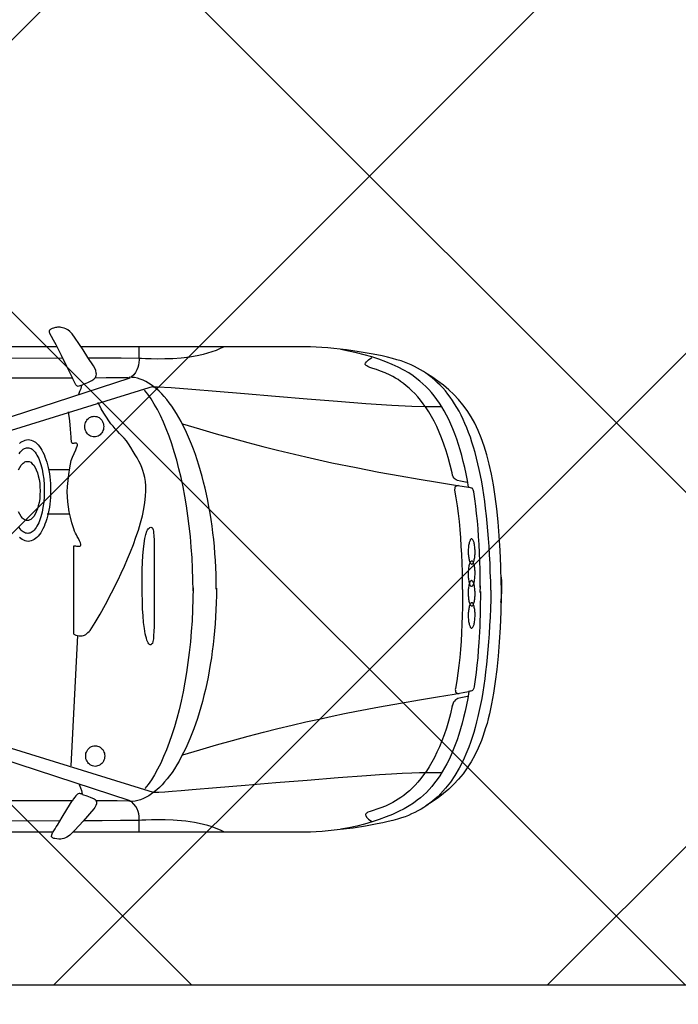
# Model space of a CAD drawing. Header units: millimetres. Extents: x 747415 to 1601423, y -236173 to 551995.
# Tile 422 of 549: x 1124816 to 1127174, y 193256 to 196783. Entities that reach past the tile are written whole.
import ezdxf

# ---------------------------------------------------------------- set-up
doc = ezdxf.new("R2010")
doc.units = ezdxf.units.MM
doc.header["$LTSCALE"] = 100
doc.header["$MEASUREMENT"] = 0
doc.layers.get('0').update_dxf_attribs({"linetype": 'CONTINUOUS', "lineweight": 0})
for name, color, linetype in [('T--A9041_VERHARDING_Parkeren', 9, 'CONTINUOUS'), ('T--L9041_VERHARDING_Wegen', 7, 'CONTINUOUS'), ('T--L9082_INRICHTING_SPECIFIEK_Auto', 8, 'CONTINUOUS')]:
    doc.layers.add(name, color=color, linetype=linetype)
doc.layers.add('T--A9042_BEPLANTING', color=90, linetype='CONTINUOUS', lineweight=0)

# ---------------------------------------------------------------- blocks, each defined once
blk = doc.blocks.new('auto17')
for p, q in [((703.6, 867.6), (1533.8, 867.6)), ((1604.8, 867.6), (3518.7, 867.6)), ((1540.9, 629.4), (1516.7, 162.7)), ((115.7, 361.8), (115.3, 362.7)), ((75.7, 9.3), (75.7, -1.4)), ((75.7, -15.2), (75.7, -2.9)), ((1548.1, -271.5), (1626.2, -271.5)), ((1545.7, -430.3), (1621.5, -430.3)), ((705, -871.5), (1505.7, -871)), ((1591.9, -871), (3520.1, -872))]:
    blk.add_line(p, q)
for points in [[(1499.5, 732.3), (1484.7, 737.2), (1471.9, 741.6), (1458.1, 748.5), (1454.7, 750.4), (1452.3, 752.9), (1450.9, 755.8), (1450, 758.8), (1449.5, 762.2), (1450, 765.6), (1451.9, 772), (1455.2, 778.9), (1459.5, 784.3), (1498.1, 827.9), (1527.1, 860.7), (1544.8, 878.4), (1550, 882.3), (1555.7, 885.7), (1561.4, 888.2), (1567.2, 890.1), (1572.8, 891.6), (1578.1, 892.1), (1585.2, 892.1), (1592.4, 891.6), (1599.5, 890.1), (1602.9, 889.7), (1605.3, 888.7), (1607.6, 887.2), (1609.5, 885.7), (1610.5, 884.3), (1611, 882.8), (1610, 877.4), (1607.1, 870.5), (1602.9, 863.2), (1598.1, 855.3), (1593.8, 848.5), (1590, 842.6), (1572.4, 814.1), (1555.7, 786.7), (1536.7, 755.8)], [(37.6, 1), (38.1, 33.9), (39, 66.2), (40.5, 97.1), (41.9, 127.5), (43.8, 156.8), (45.7, 185.8), (48.1, 213.7), (50.5, 241.2), (53.3, 267.1), (56.2, 293.1), (59.5, 318.1), (62.9, 342.1), (66.7, 365.7), (70.5, 388.7), (74.8, 410.8), (79.1, 431.8), (83.8, 452.9), (88.6, 472.5), (93.8, 492.1), (99.1, 510.7), (104.8, 528.9), (110.5, 546.5), (116.7, 563.2), (123.3, 579.4), (136.7, 610.3), (151, 638.7), (166.2, 664.7), (182.4, 688.7), (199.6, 710.3), (217.7, 730.4), (226.7, 739.2), (236.7, 748), (246.2, 756.3), (256.3, 764.2), (266.7, 771.5), (277.2, 778.9), (287.7, 785.2), (298.6, 791.6), (310.1, 797), (321.5, 802.4), (333, 807.8), (344.9, 812.2), (357.7, 816.6), (372.5, 821), (388.7, 825.4), (405.8, 829.8), (424.9, 834.2), (444.4, 838.2), (486.3, 846), (531.1, 852.9), (576.9, 858.3)], [(116.2, 364.2), (120.5, 388.2), (124.8, 411.7), (130, 434.3), (135.2, 456.3), (140.5, 477.4), (146.2, 498), (152.4, 517.6), (158.6, 536.7), (165.7, 555.3), (172.4, 573), (179.6, 590.2), (187.2, 606.8), (195.3, 622.5), (203.4, 637.7), (211.9, 651.9), (220.5, 665.6), (229.6, 678.9), (239.1, 691.1), (248.6, 703.4), (258.6, 714.2), (268.6, 725), (279.1, 734.8), (290.1, 744.1), (301, 752.4), (314.4, 763.2), (330.1, 773.5), (348.2, 783.8), (368.2, 794.1), (389.6, 803.9), (413, 813.2), (437.3, 822.5), (463, 830.8), (489.6, 838.7), (517.3, 845.5), (545.9, 851.9), (574.4, 857.3)], [(576.9, 858.3), (598.7, 860.7), (620.2, 862.7), (641.6, 864.7), (662.6, 866.1), (683, 867.1), (703.1, 867.6)], [(991.7, 867.6), (1006, 860.7), (1020.8, 854.4), (1036, 849), (1051.3, 844.1), (1067, 839.6), (1082.7, 836.2), (1098.4, 833.3), (1114.1, 830.3), (1129.9, 828.4), (1145.6, 826.9), (1160.8, 825.4), (1175.6, 824.5), (1204.2, 823.5), (1230.4, 823), (1253.2, 823.5), (1272.8, 824.5), (1288, 824.9), (1297.5, 825.4), (1364.2, 825.9), (1429.9, 826.4), (1494.7, 826.4)], [(1297.1, 866.6), (1297.5, 856.8), (1297.5, 847.5), (1297.1, 838.2), (1297.1, 828.9), (1296.6, 820), (1297.1, 810.7), (1298, 801.9), (1300.4, 793.1), (1303.7, 784.3), (1308.5, 775.4), (1315.6, 767.1), (1324.7, 758.3)], [(121, 381.3), (133.4, 383.8), (145.3, 385.8), (155.7, 388.7), (160, 391.2), (164.3, 394.1), (168.1, 398), (171.5, 402.4), (173.8, 408.8), (175.8, 416.6), (175.8, 415.2), (182.4, 443.1), (189.6, 469.6), (196.7, 494.6), (204.8, 518.6), (212.9, 540.6), (221.5, 561.7), (230.5, 581.3), (239.6, 600), (249.1, 617.1), (258.6, 633.8), (268.6, 649), (278.6, 662.7), (288.6, 675.9), (298.6, 688.2), (308.7, 699), (319.1, 709.8), (329.1, 719.1), (339.6, 727.4), (349.6, 735.7), (359.6, 743.1), (369.2, 749.5), (378.7, 755.3), (388.2, 760.7), (397.7, 765.6), (415.4, 774), (431.5, 780.3), (445.9, 785.2), (458.7, 789.6), (469.7, 793.1), (477.8, 796.5), (481.1, 798), (483.5, 799.9), (484.9, 801.9), (486.3, 803.9), (486.3, 805.8), (485.8, 808.3), (482.5, 813.7), (475.4, 820.5), (463.5, 829.3)], [(1579.1, 826.9), (1986.8, 829.3)], [(1979.7, -832.8), (1571.4, -830.3)], [(1246.1, 725), (1855.8, 536.7)], [(1.9, -49.5), (0.9, -44.6), (0, -32.3), (0, -16.2), (0, 0), (0, 12.2), (0.4, 17.7), (2.4, 77.9), (4.7, 134.3), (8.1, 187.2), (11.9, 237.2), (16.2, 284.3), (21.9, 327.9), (28.1, 369.6), (35.2, 408.3), (42.8, 444.1), (47.1, 461.3), (51.4, 477.9), (56.2, 493.6), (61, 509.3), (66.2, 524.5), (71.4, 538.7), (82.9, 566.1), (94.8, 591.6), (108.1, 615.6), (121.9, 637.7), (136.7, 658.3), (152.9, 677.9), (170, 696), (187.7, 713.2), (206.7, 728.9), (226.7, 744.6), (247.7, 759.3), (270.1, 773)], [(1020.3, -6.4), (1020.3, 19.6), (1021.2, 45.6), (1022.2, 71.1), (1023.2, 96.6), (1025.1, 121.6), (1027, 146.6), (1029.3, 171.5), (1032.2, 195.6), (1035.1, 219.6), (1038.4, 243.6), (1042.2, 266.7), (1046.5, 289.7), (1050.3, 312.2), (1055.1, 334.8), (1059.8, 356.4), (1065.1, 377.9), (1070.8, 399), (1076.5, 419.6), (1088.4, 459.8), (1101.3, 497.5), (1115.6, 532.8), (1122.7, 549.9), (1130.3, 566.6), (1138, 582.3), (1146.1, 598), (1154.2, 612.7), (1162.3, 626.9), (1170.8, 640.1), (1179.4, 653.4), (1188, 665.2), (1197, 676.9), (1206.1, 687.7), (1215.1, 697.5), (1224.2, 707.3), (1233.7, 715.7), (1243.2, 723.5), (1252.7, 730.8), (1262.3, 737.2), (1272.3, 742.6), (1281.8, 747.5), (1291.8, 751.4), (1301.8, 754.4), (1311.8, 756.8), (1321.8, 757.8), (1331.8, 758.3)], [(1329.4, 754.9), (1862.5, 581.3)], [(1333.7, 756.3), (1375.2, 755.8), (1414.2, 755.3), (1453.3, 754.9)], [(1499, 732.8), (1502.4, 731.8), (1505.2, 730.8), (1507.6, 729.9), (1510, 729.4), (1512.4, 729.4), (1515.2, 729.9), (1517.6, 731.3), (1520.5, 733.8), (1523.8, 737.2), (1527.6, 742.1), (1531.9, 748.5), (1536.7, 756.3)], [(1535.7, 754.9), (1651.5, 754.9), (1760.5, 754.9), (1865.3, 755.8), (1967.8, 756.3), (2068.7, 757.3), (2168.8, 757.8), (2269.3, 758.8), (2372.7, 759.3), (2479.3, 759.7), (2589.4, 759.7), (2706.1, 759.3), (2830.9, 758.3), (2925.7, 756.3), (3030, 752.9), (3139.1, 749), (3248.1, 744.6), (3353.4, 741.1), (3450.1, 739.7)], [(1246.1, 724), (1240.8, 724.5), (1227, 724), (1205.1, 722.5), (1178.9, 720.5), (1146.1, 718.1), (1107, 715.2), (1019.8, 707.8), (917.9, 699.5), (807.4, 690.1), (695, 680.8), (584.9, 672), (483.5, 664.7), (436.3, 661.2), (393.4, 658.3), (355.3, 656.3), (321, 654.8), (293.4, 653.9), (272.5, 653.9), (213.9, 653.9)], [(1104.2, -7.8), (1104.6, 31.9), (1105.6, 71.1), (1107.5, 110.3), (1110.3, 148.5), (1113.7, 186.3), (1117.5, 223.5), (1122.2, 260.3), (1127.5, 295.6), (1133.2, 330.4), (1139.9, 364.7), (1146.5, 398), (1154.2, 429.9), (1162.3, 460.8), (1170.8, 490.7), (1179.9, 519.1), (1189.4, 546.5), (1198.9, 572.5), (1209.4, 597), (1219.9, 620.5), (1230.8, 642.1), (1241.8, 661.7), (1253.2, 680.3), (1265.1, 697), (1277, 711.7)], [(1511.9, 696.5), (1507.6, 708.3), (1503.8, 718.6), (1500.9, 731.3)], [(1420.4, 594.6), (1420.9, 599.5), (1421.4, 604.4), (1423.3, 609.3), (1425.2, 613.2), (1427.6, 617.6), (1430.4, 621), (1433.8, 624), (1437.1, 626.9), (1441.4, 628.9), (1445.7, 630.3), (1450, 631.3), (1454.7, 631.8), (1459.5, 631.3), (1463.8, 630.3), (1468.1, 628.9), (1471.9, 626.9), (1475.2, 624), (1478.6, 621), (1481.4, 617.6), (1483.8, 613.2), (1485.7, 609.3), (1487.6, 604.4), (1488.5, 599.5), (1488.5, 594.6), (1488.5, 589.7), (1487.6, 584.8), (1485.7, 580.4), (1483.8, 575.9), (1481.4, 572), (1478.6, 568.6), (1475.2, 565.7), (1471.9, 562.7), (1468.1, 560.7), (1463.8, 559.3), (1459.5, 558.3), (1454.7, 557.8), (1450, 558.3), (1445.7, 559.3), (1441.4, 560.7), (1437.1, 562.7), (1433.8, 565.7), (1430.4, 568.6), (1427.6, 572), (1425.2, 575.9), (1423.3, 580.4), (1421.4, 584.8), (1420.9, 589.7), (1420.4, 594.6), (1420.4, 594.6)], [(1140.8, 591.1), (1079.4, 572.5), (1019.8, 555.3), (962.7, 539.2), (906.4, 524), (852.1, 509.8), (800.2, 496.6), (748.8, 484.3), (699.7, 472.5), (652.1, 462.2), (605.9, 451.9), (561.6, 442.6), (519.2, 434.3), (436.8, 418.6), (361.5, 404.9), (292.9, 393.6), (228.1, 382.8), (169.5, 373), (117.2, 364.2)], [(74.8, 5.9), (75.3, 69.6), (77.1, 130.4), (80.5, 187.8), (82.9, 215.7), (84.8, 243.1), (87.6, 269.6), (90.5, 295.6), (93.8, 321.1), (97.6, 345.6), (97.6, 345.6), (97.6, 346.6), (97.6, 347), (98.6, 351.4), (100, 354.4), (101, 356.8), (102.4, 358.8), (103.8, 360.3), (105.7, 361.3), (109.1, 362.2), (112.9, 362.7), (117.2, 363.7)], [(139.1, -1.4), (139.1, 30.4), (139.6, 61.8), (140.5, 92.6), (141.5, 123), (142.4, 153.4), (144.3, 183.3), (146.7, 212.7), (149.1, 241.7), (152.4, 270.1), (155.7, 298.5), (160, 326), (164.8, 353.4), (165.3, 356.8), (164.8, 359.8), (164.8, 362.7), (164.3, 365.2), (163.4, 366.7), (162.4, 367.6), (160.5, 368.6), (158.6, 369.6), (155.3, 370.6), (151.5, 371.1)], [(1243.7, -13.2), (1243.7, 42.7), (1243.2, 91.2), (1243.7, 130.9), (1244.2, 148.5), (1245.1, 163.2), (1246.1, 175), (1247.5, 184.8), (1249.4, 191.7), (1252.3, 194.6), (1255.2, 196.1), (1258, 196.1), (1260.4, 195.1), (1262.8, 192.6), (1265.1, 189.2), (1267.5, 184.8), (1269.4, 179.4), (1271.3, 172.5), (1273.2, 165.2), (1275.1, 156.8), (1276.6, 148), (1278, 138.2), (1280.9, 116.7), (1282.8, 93.1), (1284.7, 67.2), (1285.6, 39.7), (1286.6, 11.8), (1286.6, -17.1), (1286.6, -45.6), (1286.1, -73), (1285.2, -99), (1283.7, -123.5), (1281.8, -146), (1279.4, -166.1), (1276.6, -183.8), (1273.2, -199), (1269, -210.3), (1266.6, -215.2), (1264.2, -218.6), (1261.3, -221.6), (1258.5, -223.5), (1255.6, -224.5), (1252.3, -224), (1250.9, -223.5), (1249.4, -221.6), (1248, -218.6), (1247, -215.7), (1246.1, -211.2), (1245.1, -205.8), (1244.2, -194.1), (1243.2, -178.9), (1243.2, -160.7), (1242.8, -119.6), (1243.2, -69.6), (1243.7, -13.2), (1243.7, -13.2)], [(1531.4, 158.8), (1524.3, 161.8), (1517.6, 163.2), (1511.9, 164.2), (1506.2, 164.7), (1501.4, 164.2), (1496.7, 163.2), (1492.4, 161.8), (1488.1, 159.3), (1484.2, 156.4), (1480.4, 152.9), (1476.6, 149), (1472.8, 144.6), (1466.6, 135.8), (1454.2, 116.2), (1437.1, 86.8), (1417.6, 52), (1395.7, 10.3), (1372.8, -36.3), (1360.9, -60.3), (1349.4, -85.3), (1338.5, -111.3), (1328, -136.7), (1317.5, -162.7), (1308.5, -188.7), (1299.4, -214.7), (1291.8, -240.2), (1285.6, -265.2), (1280.4, -290.1), (1276.6, -313.7), (1274.2, -336.2), (1273.2, -355.3), (1273.7, -372.5), (1274.7, -388.2), (1277, -402.4), (1279.9, -415.6), (1283.7, -427.4), (1288, -439.2), (1292.8, -450.4), (1298.5, -461.7), (1304.7, -473), (1310.9, -484.3), (1318, -496.5), (1326.6, -510.7), (1334.7, -523.5), (1342.8, -533.8), (1350.9, -543.6), (1359, -552.4), (1367.1, -560.7), (1374.7, -569), (1382.8, -577.4), (1390.4, -586.2), (1398.5, -595.5), (1406.1, -606.3), (1414.2, -618.6), (1423.8, -633.3), (1432.8, -649), (1443.8, -671.5)], [(1531.4, 157.8), (1531.4, -157.8), (1528.6, -158.3), (1525.2, -157.8), (1521.9, -157.3), (1518.1, -156.8), (1514.7, -156.4), (1511.9, -156.4), (1509, -156.8), (1507.1, -158.3), (1506.2, -160.7), (1506.2, -164.2), (1507.6, -169.1), (1510.5, -176), (1514.7, -184.3), (1518.5, -191.6), (1521.9, -197.5), (1525.2, -203.9), (1528.6, -210.3), (1531.4, -218.6), (1537.6, -240.7), (1542.8, -260.8), (1547.1, -279.4), (1550.5, -298), (1552.8, -315.7), (1553.8, -333.8), (1554.3, -351.9), (1553.3, -371), (1551.4, -391.6), (1549, -413.2), (1545.2, -437.2), (1540, -463.7), (1536.2, -475.4), (1530, -488.7), (1523.3, -502.4), (1521, -508.8), (1519, -514.6), (1518.1, -519.1), (1518.1, -521), (1518.5, -523), (1519, -523.9), (1520, -525), (1521.9, -525.9), (1523.8, -525.9), (1526.7, -525.9), (1528.6, -525.4), (1530.9, -525), (1532.9, -524.4), (1534.3, -524.4), (1535.7, -525), (1536.7, -525.4), (1538.1, -527.4), (1539, -530.3), (1539.5, -534.3), (1540.5, -539.7), (1540.9, -547), (1543.3, -576.4), (1545.7, -605.8), (1549.5, -638.7)], [(1.4, 44.6), (0, 27), (0, -6.8), (0.4, -25), (2.4, -85.3), (4.7, -141.6), (8.1, -194.1), (11.9, -244.6), (16.6, -291.1), (21.9, -334.8), (28.1, -376.4), (35.2, -414.7), (43.3, -450.4), (51.9, -484.3), (61.4, -515.6), (71.9, -544.5), (83.3, -571.5), (95.3, -597), (108.6, -620.5), (122.4, -642.6), (137.7, -663.1), (153.8, -682.3), (170.5, -700.4), (188.6, -717.1), (207.7, -733.3), (227.7, -748.4), (248.6, -763.2), (271, -776.9)], [(37.6, 1), (38.1, -31.8), (39.5, -64.2), (40.5, -95.1), (41.9, -125.4), (43.8, -155.4), (45.7, -183.8), (48.1, -212.2), (50.5, -239.7), (53.3, -266.1), (56.2, -291.6), (59.5, -317.1), (62.9, -341.1), (66.7, -364.7), (70.5, -387.7), (74.8, -409.7), (79.1, -431.8), (83.8, -452.4), (89.1, -472.5), (94.3, -492.1), (99.5, -511.2), (105.2, -529.3), (111, -547), (117.2, -564.2), (123.8, -580.3), (130.5, -596), (137.2, -611.2), (144.3, -625.9), (151.5, -640.1), (159.1, -653.4), (167.2, -666.6), (174.8, -678.9), (183.4, -690.6), (192, -701.9), (200.5, -713.2), (209.6, -723.5), (218.6, -733.3), (228.1, -742.6), (237.7, -751.4), (247.7, -759.7), (257.7, -767.6), (267.7, -775.4), (278.6, -782.3), (289.1, -789.1), (300.1, -795), (311.5, -800.9), (322.9, -806.3), (334.4, -811.7), (346.3, -816.1), (359.1, -820.5), (373.9, -824.9), (390.1, -829.3), (407.3, -833.7), (426.3, -838.2), (445.9, -842.1), (466.3, -846), (487.8, -849.9), (509.7, -853.3), (532, -856.8), (554.9, -859.7), (577.8, -862.7)], [(1104.2, 2.5), (1104.6, -37.2), (1105.6, -76.5), (1107.5, -115.7), (1110.3, -153.9), (1113.7, -191.6), (1117.5, -228.4), (1122.2, -265.2), (1127.5, -300.9), (1133.7, -335.8), (1139.9, -369.6), (1147, -402.4), (1154.7, -434.3), (1162.7, -465.2), (1171.3, -495.1), (1180.3, -523.5), (1189.9, -550.9), (1199.9, -576.9), (1209.9, -600.9), (1220.4, -624.5), (1231.3, -646), (1242.8, -665.6), (1254.2, -684.3), (1266.1, -700.9), (1278, -715.6)], [(75.7, -8.8), (75.7, -41.2), (76.2, -72.5), (77.1, -102.9), (78.1, -133.3), (79.5, -162.7), (81.4, -191.6), (83.3, -219.6), (85.7, -247.5), (88.6, -274), (91.4, -300.5), (94.8, -325.9), (98.6, -351), (99.5, -355.3), (101, -358.8), (101.9, -361.2), (103.4, -363.2), (104.8, -364.2), (106.7, -365.1), (110, -366.1), (113.8, -366.6), (118.1, -367.6)], [(139.1, -1.4), (139.1, -33.3), (139.6, -64.7), (140.5, -95.6), (141.5, -126.5), (143.4, -156.8), (145.3, -186.7), (147.6, -216.2), (150, -245.1), (153.4, -274), (157.2, -301.9), (161.5, -329.9), (166.2, -357.3), (166.2, -360.7), (165.7, -363.7), (165.7, -366.6), (165.3, -369.1), (164.3, -370.5), (163.4, -371.5), (161.5, -372.5), (159.6, -373.5), (156.2, -374.5), (152.4, -375)], [(1020.8, -2.9), (1020.8, -28.9), (1021.7, -54.9), (1022.7, -80.4), (1023.7, -105.9), (1025.5, -130.8), (1027.5, -155.4), (1029.8, -180.4), (1032.7, -204.4), (1035.6, -228.4), (1039.4, -251.9), (1042.7, -275), (1047, -298), (1051.3, -320.6), (1056, -342.6), (1060.8, -364.2), (1066.1, -385.7), (1071.3, -406.3), (1077, -426.9), (1083.2, -447), (1089.4, -466.6), (1095.6, -485.3), (1102.2, -503.9), (1109.4, -522), (1116.5, -539.2), (1123.7, -556.3), (1131.3, -572.5), (1138.9, -588.2), (1147, -603.9), (1155.1, -618.1), (1163.2, -632.3), (1171.8, -645.5), (1180.3, -658.3), (1189.4, -670.5), (1198, -681.8), (1207, -692.6), (1216.1, -702.4), (1225.6, -711.7), (1235.1, -720), (1244.7, -727.9), (1254.2, -735.2), (1263.7, -741.1), (1273.2, -746.5), (1283.2, -751.4), (1293.3, -755.3), (1303.2, -758.3), (1313.3, -760.7), (1323.3, -761.7), (1333.3, -762.2)], [(1614.3, -356.3), (1614.3, -343.6), (1614.8, -331.3), (1615.7, -319.6), (1617.2, -307.8), (1618.6, -296.5), (1620.5, -285.3), (1622.9, -274.5), (1625.3, -264.2), (1628.1, -254.4), (1631, -244.6), (1634.3, -235.8), (1637.6, -227.4), (1641.4, -219.1), (1645.3, -211.7), (1649.5, -204.9), (1653.8, -199), (1658.6, -193.1), (1663.4, -188.2), (1668.1, -183.8), (1672.9, -180.4), (1678.1, -177.9), (1683.4, -175.5), (1688.6, -174.5), (1694.3, -174), (1700, -174.5), (1705.3, -175.5), (1710.5, -177.9), (1715.8, -180.4), (1720.5, -183.8), (1725.8, -188.2)], [(1725.8, -524.4), (1720.5, -528.9), (1715.8, -532.3), (1710.5, -534.8), (1705.3, -537.2), (1700, -538.2), (1694.3, -538.7), (1688.6, -538.2), (1683.4, -537.2), (1678.1, -534.8), (1672.9, -532.3), (1668.1, -528.9), (1663.4, -524.4), (1658.6, -519.6), (1653.8, -513.7), (1649.5, -507.3), (1645.3, -500.4), (1641.4, -493.1), (1637.6, -485.3), (1634.3, -476.9), (1631, -467.6), (1628.1, -458.3), (1625.3, -448.5), (1622.9, -438.2), (1620.5, -427.4), (1618.6, -416.1), (1617.2, -404.9), (1615.7, -393.1), (1614.8, -380.9), (1614.3, -368.6), (1614.3, -356.3), (1614.3, -356.3)], [(1636.7, -355.8), (1637.2, -334.8), (1638.6, -314.7), (1641.4, -296), (1644.8, -278.4), (1649.1, -261.7), (1654.3, -247.5), (1656.7, -240.7), (1660, -234.3), (1662.9, -228.4), (1666.2, -223.5), (1669.5, -218.6), (1672.9, -214.7), (1676.7, -210.8), (1680.5, -207.8), (1684.3, -205.4), (1688.1, -203.9), (1691.9, -202.9), (1696.2, -202.4), (1700.5, -202.9), (1704.3, -203.9), (1708.1, -205.4), (1711.9, -207.8), (1715.8, -210.8), (1719.1, -214.7), (1722.9, -218.6), (1726.2, -223.5)], [(1726.2, -488.2), (1722.9, -493.1), (1719.1, -497), (1715.8, -500.9), (1711.9, -503.9), (1708.1, -506.3), (1704.3, -507.8), (1700.5, -508.8), (1696.2, -509.2), (1691.9, -508.8), (1688.1, -507.8), (1684.3, -506.3), (1680.5, -503.9), (1676.7, -500.9), (1672.9, -497), (1669.5, -493.1), (1666.2, -488.2), (1662.9, -483.3), (1660, -477.4), (1656.7, -471), (1654.3, -464.2), (1649.1, -450), (1644.8, -433.3), (1641.4, -415.6), (1638.6, -397), (1637.2, -376.9), (1636.7, -355.8), (1636.7, -355.8)], [(1652, -354.9), (1652.4, -340.7), (1653.3, -326.9), (1655.3, -313.7), (1658.1, -301.4), (1661, -290.1), (1665.3, -279.9), (1669.5, -271), (1674.3, -263.2), (1679.6, -257.3), (1682.4, -254.9), (1685.3, -252.9), (1688.1, -250.9), (1691, -250), (1693.9, -249), (1697.2, -249), (1700, -249), (1703.4, -250), (1706.2, -250.9), (1709.1, -252.9), (1711.9, -254.9), (1714.8, -257.3), (1720.1, -263.2), (1724.8, -271), (1729.1, -279.9)], [(1729.1, -429.9), (1724.8, -438.7), (1720.1, -446.5), (1714.8, -452.4), (1711.9, -454.8), (1709.1, -456.8), (1706.2, -458.8), (1703.4, -459.8), (1700, -460.7), (1697.2, -460.7), (1691, -459.8), (1684.8, -457.3), (1679.6, -452.4), (1674.3, -446.5), (1669.5, -438.7), (1665.3, -429.9), (1661, -419.6), (1658.1, -408.3), (1655.3, -396), (1653.3, -382.8), (1652.4, -369.1), (1652, -354.9), (1652, -354.9)], [(117.2, -368.1), (121.5, -392.1), (125.8, -415.6), (131, -438.2), (136.2, -460.2), (141.5, -481.3), (147.2, -501.9), (153.4, -521.5), (160, -540.6), (166.7, -559.3), (173.4, -576.9), (181, -594.1), (188.6, -610.7), (196.2, -626.4), (204.8, -641.6), (212.9, -655.8), (222, -669.5), (231, -682.8), (240.5, -695), (250.1, -707.3), (260.1, -718.1), (270.1, -728.9), (280.6, -738.7), (291.5, -748), (302.5, -756.3), (315.8, -767.1), (331.5, -777.4), (349.6, -787.7), (369.2, -798), (391.1, -807.8), (413.9, -817.1), (438.2, -826.4), (464, -834.7), (491.1, -842.6), (518.2, -849.4), (546.8, -855.8), (575.4, -861.2)], [(1142.3, -595.5), (1080.8, -576.9), (1021.2, -559.7), (964.1, -543.6), (907.9, -527.9), (853.6, -513.7), (801.2, -500.9), (700.2, -476.4), (606.8, -455.8), (520.1, -438.2), (438.2, -422.5), (362.9, -408.8), (293.9, -397.5), (229.1, -386.7), (171, -376.9), (118.1, -368.1)], [(121.9, -385.2), (134.8, -387.7), (146.2, -389.7), (156.7, -392.6), (161.5, -394.6), (165.7, -397.5), (169.5, -400.9), (172.4, -405.8), (174.8, -411.7), (176.7, -419.1), (183.4, -447), (190.5, -474), (197.7, -498.5), (205.8, -522.5), (213.9, -545), (222.4, -565.6), (231.5, -585.7), (240.5, -604.3), (250.1, -621.5), (259.6, -637.7), (269.6, -652.9), (279.6, -667.1), (289.6, -679.8), (299.6, -692.1), (309.6, -703.4), (320.1, -713.7), (330.1, -723), (340.6, -731.8), (350.6, -739.6), (360.6, -747), (370.1, -753.4), (379.6, -759.3), (389.1, -764.6), (398.7, -769.5), (416.3, -777.9), (432.5, -784.2), (446.8, -789.6), (459.7, -793.5), (470.6, -797.5), (478.7, -800.4), (482, -802.4), (484.4, -803.8), (485.8, -805.8), (487.3, -807.8), (487.3, -809.7), (486.8, -812.2), (483.5, -817.6), (476.3, -824.4), (464.4, -833.2)], [(1247, -728.9), (1857.2, -540.6)], [(1330.9, -759.3), (1863.4, -585.7)], [(1423.8, -585.2), (1424.2, -580.3), (1424.7, -575.4), (1426.6, -571), (1428.5, -566.6), (1430.9, -562.7), (1433.8, -559.3), (1437.1, -556.3), (1440.4, -553.4), (1444.3, -551.4), (1448.5, -549.9), (1452.8, -549), (1457.6, -548.4), (1462.3, -549), (1466.6, -549.9), (1470.9, -551.4), (1475.2, -553.4), (1478.6, -556.3), (1481.9, -559.3), (1484.7, -562.7), (1487.1, -566.6), (1489, -571), (1490.9, -575.4), (1491.9, -580.3), (1491.9, -585.2), (1491.9, -590.1), (1490.9, -595), (1489, -600), (1487.1, -603.9), (1484.7, -608.3), (1481.9, -611.7), (1478.6, -614.6), (1475.2, -617.6), (1470.9, -619.5), (1466.6, -621), (1462.3, -622), (1457.6, -622.5), (1452.8, -622), (1448.5, -621), (1444.3, -619.5), (1440.4, -617.6), (1437.1, -614.6), (1433.8, -611.7), (1430.9, -608.3), (1428.5, -603.9), (1426.6, -600), (1424.7, -595), (1424.2, -590.1), (1423.8, -585.2), (1423.8, -585.2)], [(1247.5, -727.9), (1230.8, -727.9), (1182.7, -724.9), (1108.4, -719.1), (1021.2, -711.7), (919.3, -703.4), (808.8, -694), (695.9, -684.7), (586.3, -675.9), (484.9, -668.5), (392.5, -662.2), (320.1, -658.3), (273.4, -657.8), (214.8, -657.8)], [(1512.9, -700.9), (1509, -712.2), (1505.2, -722), (1502.4, -733.3)], [(1501.9, -734.2), (1493.8, -738.2), (1487.1, -741.1), (1480.4, -743.5), (1473.8, -746.5), (1467.1, -750.4), (1459.5, -755.3), (1456.2, -758.3), (1453.8, -761.2), (1451.9, -765.1), (1450.9, -768.6), (1450, -772.5), (1450.5, -776.9), (1451.9, -785.7), (1455.7, -794.5), (1460.9, -802.8), (1480.9, -833.2), (1498.1, -859.7), (1513.3, -882.8), (1526.2, -902.4), (1537.1, -917.1), (1545.2, -925.4), (1552.8, -931.3), (1559.5, -935.2), (1565.7, -937.6), (1571.4, -939.6), (1576.7, -940.6), (1580.5, -941.1), (1585.2, -941.1), (1589.5, -941.1), (1593.3, -940.6), (1597.2, -940.1), (1600.5, -939.1), (1603.8, -938.1), (1609.1, -936.2), (1613.4, -933.7), (1616.2, -931.8), (1618.1, -930.3), (1619.1, -928.3), (1619.6, -926.4), (1619.1, -923.9), (1618.1, -921), (1616.7, -917.6), (1612.4, -909.2), (1605.3, -896.5), (1595.7, -878.9), (1576.7, -841.1), (1557.1, -801.4), (1535.7, -758.8)], [(1501.4, -734.2), (1506.2, -732.3), (1509.5, -730.8), (1512.9, -729.8), (1515.7, -729.4), (1518.1, -729.8), (1520, -730.8), (1524.3, -735.2), (1529, -744.1), (1535.7, -758.8)], [(1298, -870.5), (1298.5, -861.2), (1298.5, -851.4), (1298.5, -842.1), (1298, -833.2), (1297.5, -823.9), (1298, -815.1), (1298.9, -805.8), (1301.4, -797), (1305.2, -788.1), (1309.9, -779.3), (1316.6, -771), (1326.1, -762.2)], [(1335.2, -760.2), (1376.6, -760.2), (1415.2, -759.7), (1454.2, -759.3)], [(1536.7, -759.3), (1652, -759.3), (1761, -759.3), (1865.8, -759.7), (1968.2, -760.2), (2069.2, -761.2), (2169.2, -762.2), (2270.2, -762.7), (2373.6, -763.2), (2480.3, -763.6), (2590.8, -763.6), (2707.5, -763.2), (2831.8, -762.2), (2926.6, -760.7), (3030.9, -757.3), (3140, -753.4), (3249.6, -748.9), (3354.4, -745.5), (3451.1, -744.1)], [(992.7, -871.5), (1007, -864.6), (1021.7, -858.3), (1037, -852.9), (1052.2, -847.9), (1067.9, -843.6), (1083.6, -840.1), (1115.6, -834.2), (1147, -830.3), (1177, -828.3), (1205.6, -827.4), (1231.8, -826.9), (1254.2, -827.4), (1274.2, -828.3), (1289, -828.8), (1298.5, -829.3), (1361.4, -829.8), (1418.5, -829.8), (1479, -829.8)], [(577.8, -862.7), (599.7, -865.1), (621.1, -867.1), (642.6, -868.5), (663.5, -870), (684, -871), (704, -871.5)]]:
    blk.add_lwpolyline(points)
for points in [[(106.2, 45.7, 0.160669), (108.6, 46.6, 0.089762), (110.9, 49.1, 0.048317), (113, 53.3, 0.029972), (114.8, 59, 0.021217), (116.4, 65.8, 0.016703), (117.5, 73.7, 0.014363), (118.3, 82.2, 0.013351), (118.5, 91, 0.013351), (118.3, 99.9, 0.014363), (117.6, 108.4, 0.016703), (116.5, 116.3, 0.021217), (115, 123.1, 0.029972), (113.2, 128.8, 0.048317), (111.1, 133, 0.089762), (108.8, 135.6, 0.160669), (106.5, 136.5, 0.160669), (104.1, 135.6, 0.089762), (101.8, 133, 0.048317), (99.7, 128.8, 0.029972), (97.8, 123.2, 0.021217), (96.3, 116.3, 0.016703), (95.1, 108.5, 0.014363), (94.4, 100, 0.013351), (94.1, 91.1, 0.013351), (94.3, 82.3, 0.014363), (95, 73.8, 0.016703), (96.1, 65.9, 0.021217), (97.6, 59, 0.029972), (99.4, 53.4, 0.048317), (101.5, 49.2, 0.089762), (103.8, 46.6, 0.160669)], [(106.7, -33.6, 0.159094), (109.2, -32.7, 0.089825), (111.5, -30.1, 0.048671), (113.6, -25.9, 0.03028), (115.4, -20.3, 0.021465), (116.9, -13.4, 0.01691), (118, -5.5, 0.014547), (118.6, 3, 0.013523), (118.8, 11.8, 0.013523), (118.5, 20.7, 0.014547), (117.8, 29.2, 0.01691), (116.6, 37, 0.021465), (115, 43.9, 0.03028), (113.1, 49.5, 0.048671), (110.9, 53.7, 0.089825), (108.6, 56.3, 0.159094), (106.2, 57.1, 0.159094), (103.8, 56.3, 0.089825), (101.5, 53.7, 0.048671), (99.4, 49.5, 0.03028), (97.5, 43.8, 0.021465), (96, 36.9, 0.01691), (94.9, 29.1, 0.014547), (94.3, 20.5, 0.013523), (94.1, 11.7, 0.013523), (94.4, 2.8, 0.014547), (95.2, -5.7, 0.01691), (96.4, -13.5, 0.021465), (97.9, -20.4, 0.03028), (99.8, -26, 0.048671), (102, -30.2, 0.089825), (104.3, -32.7, 0.159094)], [(106.2, -103.6, 0.159111), (108.6, -102.8, 0.089825), (110.9, -100.2, 0.048668), (113.1, -96, 0.030277), (115, -90.4, 0.021462), (116.6, -83.5, 0.016908), (117.8, -75.7, 0.014545), (118.5, -67.2, 0.013521), (118.8, -58.3, 0.013521), (118.6, -49.5, 0.014545), (118, -41, 0.016908), (116.9, -33.1, 0.021462), (115.4, -26.2, 0.030277), (113.6, -20.6, 0.048668), (111.5, -16.4, 0.089825), (109.2, -13.8, 0.159111), (106.7, -12.9, 0.159111), (104.3, -13.7, 0.089825), (102, -16.3, 0.048668), (99.8, -20.5, 0.030277), (97.9, -26.1, 0.021462), (96.4, -33, 0.016908), (95.2, -40.8, 0.014545), (94.4, -49.3, 0.013521), (94.1, -58.2, 0.013521), (94.3, -67, 0.014545), (94.9, -75.5, 0.016908), (96, -83.4, 0.021462), (97.5, -90.3, 0.030277), (99.4, -95.9, 0.048668), (101.5, -100.1, 0.089825), (103.8, -102.7, 0.159111)], [(106.5, -182.9, 0.160669), (108.8, -182.1, 0.089762), (111.1, -179.5, 0.048317), (113.2, -175.3, 0.029972), (115, -169.6, 0.021217), (116.5, -162.7, 0.016703), (117.6, -154.9, 0.014363), (118.3, -146.4, 0.013351), (118.5, -137.5, 0.013351), (118.3, -128.7, 0.014363), (117.5, -120.2, 0.016703), (116.4, -112.3, 0.021217), (114.8, -105.5, 0.029972), (113, -99.8, 0.048317), (110.9, -95.6, 0.089762), (108.6, -93.1, 0.160669), (106.2, -92.2, 0.160669), (103.8, -93.1, 0.089762), (101.5, -95.7, 0.048317), (99.4, -99.9, 0.029972), (97.6, -105.5, 0.021217), (96.1, -112.4, 0.016703), (95, -120.2, 0.014363), (94.3, -128.8, 0.013351), (94.1, -137.6, 0.013351), (94.4, -146.5, 0.014363), (95.1, -155, 0.016703), (96.3, -162.8, 0.021217), (97.8, -169.7, 0.029972), (99.7, -175.3, 0.048317), (101.8, -179.5, 0.089762), (104.1, -182.1, 0.160669)]]:
    blk.add_lwpolyline(points, format="xyb", close=True)

msp = doc.modelspace()

# ---------------------------------------------------------------- hatches: boundary and pattern name
at = {"layer": 'T--A9041_VERHARDING_Parkeren', "linetype": 'Continuous'}
h = msp.add_hatch(dxfattribs=at)
h.set_pattern_fill('ANSI37', color=256, scale=10000, style=0)
h.paths.add_polyline_path([(1132108.673, 238596.127), (1128980.363, 238413.692), (1125732.531, 238214.978), (1122556.748, 237997.524), (1122308.673, 237977.636), (1122308.673, 193325.106), (1132108.673, 193325.106)])
at = {"layer": 'T--A9042_BEPLANTING'}
h = msp.add_hatch(dxfattribs=at)
h.set_pattern_fill('GRASS', color=256, scale=1500, style=0)
edge = h.paths.add_edge_path()
edge.add_line((1194589.183, 247525.193), (1194593.64, 247264.881))
edge.add_line((1194593.64, 247264.881), (1189597.042, 247120.843))
edge.add_line((1189597.042, 247120.843), (1179615.176, 246734.424))
edge.add_line((1179615.176, 246734.424), (1169673.169, 246260.926))
edge.add_line((1169673.169, 246260.926), (1159743.156, 245284.429))
edge.add_line((1159743.156, 245284.429), (1149794.302, 244232.037))
edge.add_line((1149794.302, 244232.037), (1139904.319, 243419.621))
edge.add_line((1139904.319, 243419.621), (1138613.747, 243325.021))
edge.add_line((1138613.747, 243325.021), (1135690.007, 243117.197))
edge.add_line((1135690.007, 243117.197), (1132771.926, 242932.503))
edge.add_line((1132771.926, 242932.503), (1129859.398, 242758.599))
edge.add_line((1129859.398, 242758.599), (1126616.556, 242566.575))
edge.add_line((1126616.556, 242566.575), (1123385.964, 242364.695))
edge.add_line((1123385.964, 242364.695), (1120184.728, 242139.833))
edge.add_line((1120184.728, 242139.833), (1117014.113, 241880.011))
edge.add_line((1117014.113, 241880.011), (1113876.289, 241570.228))
edge.add_line((1113876.289, 241570.228), (1110773.76, 241198.319))
edge.add_line((1110773.76, 241198.319), (1107692.214, 240764.72))
edge.add_line((1107692.214, 240764.72), (1104624.361, 240306.925))
edge.add_line((1104624.361, 240306.925), (1101572.465, 239835.828))
edge.add_line((1101572.465, 239835.828), (1100403.086, 239650.924))
edge.add_line((1100403.086, 239650.924), (1097780.987, 239217.99))
edge.add_line((1097780.987, 239217.99), (1095157.329, 238732.83))
edge.add_line((1095157.329, 238732.83), (1092526.922, 238274.052))
edge.add_line((1092526.922, 238274.052), (1089457.602, 237766.051))
edge.add_line((1089457.602, 237766.051), (1086388.73, 237224.846))
edge.add_line((1086388.73, 237224.846), (1083401.545, 236651.668))
edge.add_line((1083401.545, 236651.668), (1080469.385, 236024.459))
edge.add_line((1080469.385, 236024.459), (1077519.444, 235269.823))
edge.add_line((1077519.444, 235269.823), (1074567.867, 234454.498))
edge.add_line((1074567.867, 234454.498), (1071611.505, 233602.32))
edge.add_line((1071611.505, 233602.32), (1068661.406, 232725.291))
edge.add_line((1068661.406, 232725.291), (1065719.424, 231822.381))
edge.add_line((1065719.424, 231822.381), (1062684.54, 230856.109))
edge.add_line((1062684.54, 230856.109), (1059866.196, 229920.836))
edge.add_line((1059866.196, 229920.836), (1056845.381, 228880.035))
edge.add_line((1056845.381, 228880.035), (1054034.15, 227860.451))
edge.add_line((1054034.15, 227860.451), (1051908.682, 227043.859))
edge.add_line((1051908.682, 227043.859), (1051192.354, 226766.278))
edge.add_line((1051192.354, 226766.278), (1050671.69, 226564.519))
edge.add_line((1050671.69, 226564.519), (1049927.631, 226262.62))
edge.add_line((1049927.631, 226262.62), (1049070.32, 225903.54))
edge.add_line((1049070.32, 225903.54), (1048360.834, 225606.376))
edge.add_line((1048360.834, 225606.376), (1045574.185, 224396.868))
edge.add_line((1045574.185, 224396.868), (1042746.023, 223102.062))
edge.add_line((1042746.023, 223102.062), (1039916.204, 221736.561))
edge.add_line((1039916.204, 221736.561), (1037264.038, 220364.549))
edge.add_line((1037264.038, 220364.549), (1036639.036, 220037.907))
edge.add_line((1036639.036, 220037.907), (1035761.731, 219567.084))
edge.add_line((1035761.731, 219567.084), (1034455.173, 218860.02))
edge.add_line((1034455.173, 218860.02), (1031834.519, 217415.207))
edge.add_line((1031834.519, 217415.207), (1029063.532, 215837.52))
edge.add_line((1029063.532, 215837.52), (1026493.513, 214322.916))
edge.add_line((1026493.513, 214322.916), (1023661.374, 212596.81))
edge.add_line((1023661.374, 212596.81), (1021148.701, 211011.913))
edge.add_line((1021148.701, 211011.913), (1018664.489, 209394.723))
edge.add_line((1018664.489, 209394.723), (1016111.63, 207674.051))
edge.add_line((1016111.63, 207674.051), (1013541.964, 205866.676))
edge.add_line((1013541.964, 205866.676), (1011054.819, 204060.939))
edge.add_line((1011054.819, 204060.939), (1008551.61, 202180.933))
edge.add_line((1008551.61, 202180.933), (1006071.977, 200261.271))
edge.add_line((1006071.977, 200261.271), (1003623.026, 198305.877))
edge.add_line((1003623.026, 198305.877), (1001255.469, 196356.541))
edge.add_line((1001255.469, 196356.541), (998895.97, 194358.237))
edge.add_line((998895.97, 194358.237), (996592.894, 192340.973))
edge.add_line((996592.894, 192340.973), (994271.188, 190253.094))
edge.add_line((994271.188, 190253.094), (992089.799, 188232.713))
edge.add_line((992089.799, 188232.713), (989855.126, 186096.735))
edge.add_line((989855.126, 186096.735), (987565.682, 183840.779))
edge.add_line((987565.682, 183840.779), (985556.73, 181812.43))
edge.add_line((985556.73, 181812.43), (983340.235, 179499.914))
edge.add_line((983340.235, 179499.914), (981234.422, 177237.565))
edge.add_line((981234.422, 177237.565), (979162.94, 174943.215))
edge.add_line((979162.94, 174943.215), (977214.691, 172724.59))
edge.add_line((977214.691, 172724.59), (975036.892, 170165.071))
edge.add_line((975036.892, 170165.071), (973160.412, 167901.106))
edge.add_line((973160.412, 167901.106), (971300.145, 165540.186))
edge.add_line((971300.145, 165540.186), (970653.489, 164750.347))
edge.add_line((970653.489, 164750.347), (969323.906, 163031.694))
edge.add_line((969323.906, 163031.694), (967532.389, 160664.585))
edge.add_line((967532.389, 160664.585), (965620.33, 158124.446))
edge.add_line((965620.33, 158124.446), (963729.485, 155559.861))
edge.add_line((963729.485, 155559.861), (962160.024, 153368.205))
edge.add_line((962160.024, 153368.205), (960583.853, 151476.839))
edge.add_line((960583.853, 151476.839), (957868.106, 147829.141))
edge.add_line((957868.106, 147829.141), (955546.579, 144354.957))
edge.add_line((955546.579, 144354.957), (952781.766, 139999.101))
edge.add_line((952781.766, 139999.101), (950228.309, 135925.671))
edge.add_line((950228.309, 135925.671), (947689.507, 131669.07))
edge.add_line((947689.507, 131669.07), (945836.511, 128467.426))
edge.add_line((945836.511, 128467.426), (939785.242, 117718.876))
edge.add_line((939785.242, 117718.876), (930712.869, 102774.401))
edge.add_line((930712.869, 102774.401), (922173.53, 90199.799))
edge.add_arc((831492.457, 157259.067), 112782.989, 306.60619454, 323.5168236, ccw=False)
edge.add_line((898746.269, 66722.183), (906881.323, 58450.839))
edge.add_arc((1039056.702, -43733.649), 167068.849, 138.06483794, 142.29247104, ccw=False)
edge.add_line((914773.924, 67916.66), (924725.806, 83316.857))
edge.add_line((924725.806, 83316.857), (935036.865, 100427.915))
edge.add_line((935036.865, 100427.915), (938271.243, 105214.41))
edge.add_line((938271.243, 105214.41), (944567.151, 115601.153))
edge.add_line((944567.151, 115601.153), (949536.685, 124088.131))
edge.add_line((949536.685, 124088.131), (954824.472, 132626.587))
edge.add_line((954824.472, 132626.587), (959827.89, 140132.671))
edge.add_line((959827.89, 140132.671), (963059.812, 145135.12))
edge.add_line((963059.812, 145135.12), (965500.197, 148828.356))
edge.add_line((965500.197, 148828.356), (966613.361, 150562.786))
edge.add_line((966613.361, 150562.786), (968025.373, 152669.584))
edge.add_line((968025.373, 152669.584), (969925.147, 155201.552))
edge.add_line((969925.147, 155201.552), (971712.101, 157704.465))
edge.add_line((971712.101, 157704.465), (973307.285, 159791.446))
edge.add_line((973307.285, 159791.446), (974380.773, 161326.936))
edge.add_line((974380.773, 161326.936), (975513.5, 162711.848))
edge.add_line((975513.5, 162711.848), (977022.752, 164676.523))
edge.add_line((977022.752, 164676.523), (979125.989, 167160.936))
edge.add_line((979125.989, 167160.936), (980701.644, 168861.659))
edge.add_line((980701.644, 168861.659), (983077.997, 171627.505))
edge.add_line((983077.997, 171627.505), (985074.319, 173856.029))
edge.add_line((985074.319, 173856.029), (986909.132, 175828.505))
edge.add_line((986909.132, 175828.505), (989063.699, 178159.256))
edge.add_line((989063.699, 178159.256), (991154.428, 180245.145))
edge.add_line((991154.428, 180245.145), (993121.205, 182057.606))
edge.add_line((993121.205, 182057.606), (995324.494, 184142.051))
edge.add_line((995324.494, 184142.051), (997280.219, 186006.612))
edge.add_line((997280.219, 186006.612), (999623.744, 188200.448))
edge.add_line((999623.744, 188200.448), (1002349.065, 190608.065))
edge.add_line((1002349.065, 190608.065), (1004754.956, 192653.066))
edge.add_line((1004754.956, 192653.066), (1007294.928, 194741.918))
edge.add_line((1007294.928, 194741.918), (1008978.786, 196161.928))
edge.add_line((1008978.786, 196161.928), (1011076.047, 197755.95))
edge.add_line((1011076.047, 197755.95), (1013065.241, 199247.814))
edge.add_line((1013065.241, 199247.814), (1015821.037, 201346.882))
edge.add_line((1015821.037, 201346.882), (1017686.716, 202722.52))
edge.add_line((1017686.716, 202722.52), (1020957.031, 204817.97))
edge.add_line((1020957.031, 204817.97), (1023228.197, 206313.401))
edge.add_line((1023228.197, 206313.401), (1026470.58, 208376.744))
edge.add_line((1026470.58, 208376.744), (1028603.548, 209658.432))
edge.add_line((1028603.548, 209658.432), (1030968.801, 211111.637))
edge.add_line((1030968.801, 211111.637), (1032974.557, 212278.47))
edge.add_line((1032974.557, 212278.47), (1034989.373, 213415.47))
edge.add_line((1034989.373, 213415.47), (1036654.679, 214452.728))
edge.add_line((1036654.679, 214452.728), (1038246.03, 215241.653))
edge.add_line((1038246.03, 215241.653), (1039948.347, 216202.761))
edge.add_line((1039948.347, 216202.761), (1041825.775, 217172.039))
edge.add_line((1041825.775, 217172.039), (1043014.131, 217759.859))
edge.add_line((1043014.131, 217759.859), (1045164.207, 218821.145))
edge.add_line((1045164.207, 218821.145), (1047341.541, 219812.404))
edge.add_line((1047341.541, 219812.404), (1050071.07, 221013.985))
edge.add_line((1050071.07, 221013.985), (1051244.22, 221490.97))
edge.add_line((1051244.22, 221490.97), (1052347.556, 221956.97))
edge.add_line((1052347.556, 221956.97), (1053649.506, 222430.47))
edge.add_line((1053649.506, 222430.47), (1054533.126, 222784.97))
edge.add_line((1054533.126, 222784.97), (1056086.056, 223306.47))
edge.add_line((1056086.056, 223306.47), (1057869.317, 223968.97))
edge.add_line((1057869.317, 223968.97), (1060574.556, 224929.97))
edge.add_line((1060574.556, 224929.97), (1063483.693, 225922.97))
edge.add_line((1063483.693, 225922.97), (1065608.903, 226631.593))
edge.add_line((1065608.903, 226631.593), (1069173.064, 227676.47))
edge.add_line((1069173.064, 227676.47), (1072281.977, 228625.637))
edge.add_line((1072281.977, 228625.637), (1075375.394, 229611.47))
edge.add_line((1075375.394, 229611.47), (1077123.927, 230119.62))
edge.add_line((1077123.927, 230119.62), (1080375.394, 230986.97))
edge.add_line((1080375.394, 230986.97), (1082892.594, 231747.063))
edge.add_line((1082892.594, 231747.063), (1087287.423, 232727.295))
edge.add_line((1087287.423, 232727.295), (1089726.851, 233304.236))
edge.add_line((1089726.851, 233304.236), (1092683.446, 233905.227))
edge.add_line((1092683.446, 233905.227), (1095564.394, 234529.046))
edge.add_line((1095564.394, 234529.046), (1098820.303, 235134.124))
edge.add_line((1098820.303, 235134.124), (1101429.17, 235680.801))
edge.add_line((1101429.17, 235680.801), (1102775.394, 235932.97))
edge.add_line((1102775.394, 235932.97), (1105482.445, 236248.973))
edge.add_line((1105482.445, 236248.973), (1107758.807, 236612.397))
edge.add_line((1107758.807, 236612.397), (1110496.735, 236978.709))
edge.add_line((1110496.735, 236978.709), (1115376.091, 237663.748))
edge.add_line((1115376.091, 237663.748), (1120160.891, 238162.648))
edge.add_line((1120160.891, 238162.648), (1122883.614, 238303.454))
edge.add_line((1122883.614, 238303.454), (1125390.669, 238461.915))
edge.add_line((1125390.669, 238461.915), (1128123.405, 238391.97))
edge.add_line((1128123.405, 238391.97), (1132768.171, 238736.47))
edge.add_line((1132768.171, 238736.47), (1135790.587, 239107.966))
edge.add_line((1135790.587, 239107.966), (1138342.94, 239481.456))
edge.add_line((1138342.94, 239481.456), (1142060.43, 239524.47))
edge.add_line((1142060.43, 239524.47), (1147419.918, 239838.053))
edge.add_line((1147419.918, 239838.053), (1152508.673, 240937.759))
edge.add_line((1152508.673, 240937.759), (1161790.445, 241405.25))
edge.add_line((1161790.445, 241405.25), (1166293.104, 242414.317))
edge.add_line((1166293.104, 242414.317), (1170003.913, 243136.47))
edge.add_line((1170003.913, 243136.47), (1182817.631, 243902.97))
edge.add_line((1182817.631, 243902.97), (1191677.387, 244103.47))
edge.add_line((1191677.387, 244103.47), (1200992.076, 244164.47))
edge.add_line((1200992.076, 244164.47), (1212315.556, 244345.47))
edge.add_line((1212315.556, 244345.47), (1212435.36, 247419.97))
edge.add_line((1212435.36, 247419.97), (1205479.36, 247503.517))
edge.add_line((1205479.36, 247503.517), (1202606.248, 247460.622))
edge.add_line((1202606.248, 247460.622), (1194593.64, 247264.881))

# ---------------------------------------------------------------- linework, layer by layer
at = {"layer": 'T--A9041_VERHARDING_Parkeren', "linetype": 'Continuous'}
msp.add_lwpolyline([(1132108.673, 238596.127), (1128980.363, 238413.692), (1125732.531, 238214.978), (1122556.748, 237997.524), (1122308.673, 237977.636), (1122308.673, 193325.106), (1132108.673, 193325.106)], close=True, dxfattribs=at)
at = {"layer": 'T--L9041_VERHARDING_Wegen', "const_width": 1}
msp.add_lwpolyline([(1132208.673, 193325.106), (1122208.673, 193325.106)], dxfattribs=at)

# ---------------------------------------------------------------- block references
at = {"layer": 'T--L9082_INRICHTING_SPECIFIEK_Auto', "rotation": 180}
msp.add_blockref('auto17', (1126540.378, 194739.998), dxfattribs=at)

doc.saveas('drawing.dxf')
